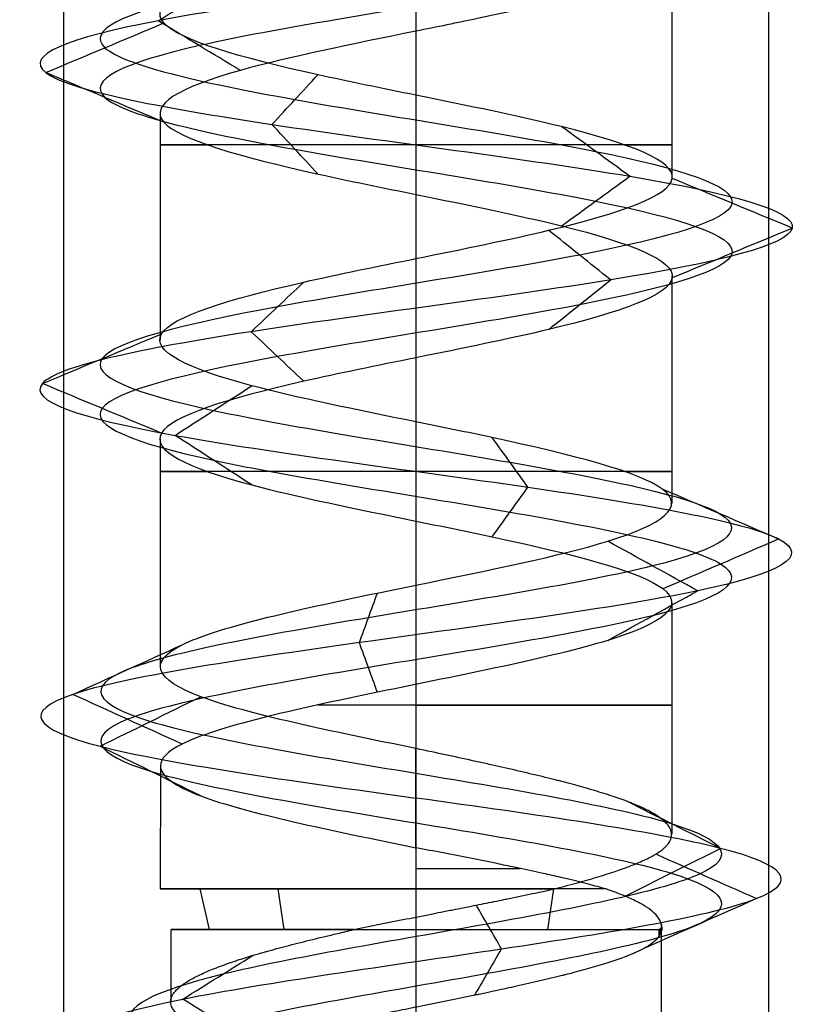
# Model space of a CAD drawing. Header units: millimetres. Extents: x -429 to 422, y -262 to 259.
# Tile 488 of 656: x 234.06 to 239.68, y 160.08 to 167.07. Entities that reach past the tile are written whole.
import ezdxf

# ---------------------------------------------------------------- set-up
doc = ezdxf.new("R2010")
doc.units = ezdxf.units.MM
doc.layers.add('Default', color=7, linetype='Continuous', true_color=0x000000)

msp = doc.modelspace()

# ---------------------------------------------------------------- linework, layer by layer
at = {"layer": 'Default', "color": 9, "true_color": 0xbebcba}
for p, q in [((238.6885, 167.5662, 880.8222), (238.6885, 165.9528, 880.8222)), ((236.8726, 166.9872, 879.0065), (236.8726, 165.3738, 879.011)), ((235.0567, 166.4074, 880.8222), (235.0567, 164.7942, 880.8222)), ((238.6885, 165.2483, 880.8222), (238.6885, 163.6345, 880.8222)), ((236.8726, 164.6696, 879.011), (236.8726, 163.0559, 879.0056)), ((235.0567, 164.0912, 880.8222), (235.0567, 162.4757, 880.8222)), ((238.6885, 162.9306, 880.8222), (238.6885, 161.2877, 880.8222)), ((236.8726, 162.3501, 879.0063), (236.8726, 160.8992, 879.0063)), ((235.0593, 161.7718, 880.8222), (235.0567, 160.8992, 880.8222)), ((235.4071, 160.6108, 881.7577), (235.342, 160.8992, 881.7993)), ((235.9371, 160.6108, 879.3567), (235.8955, 160.8992, 879.2916)), ((237.8081, 160.6108, 882.2877), (237.8497, 160.8992, 882.3528)), ((235.134, 160.6108, 880.8222), (235.134, 160.1015, 880.8222)), ((238.6112, 160.6108, 880.8222), (238.6112, 158.8822, 880.8222))]:
    msp.add_line(p, q, dxfattribs=at)
at = {"layer": 'Default', "color": 9, "true_color": 0xbebcba, "extrusion": (0, 1, 0)}
for centre, radius, start, end in [((-236.8726, 880.8222, 166.1807), 1.8159, 270, 35.22391), ((-236.8726, 880.8222, 166.1807), 1.8159, 144.57457, 270), ((-236.8726, 880.8222, 163.8625), 1.8159, 270, 35.45273), ((-236.8726, 880.8222, 163.8625), 1.8159, 144.64815, 270), ((-236.8726, 880.8222, 162.2048), 1.8159, 90, 292.56747), ((-236.8726, 880.8222, 161.0457), 1.8159, 90, 113.99405), ((-236.8726, 880.8222, 160.6108), 1.7386, 284.72045, 90), ((-236.8726, 880.8222, 160.6108), 1.7386, 90, 187.73216)]:
    msp.add_arc(centre, radius, start, end, dxfattribs=at)
at = {"layer": 'Default', "color": 9, "true_color": 0xbebcba, "extrusion": (0, -1, 0)}
for start, end in [(90, 180), (180, 302.62669), (42.04486, 90)]:
    msp.add_arc((236.8726, 880.8222, -160.8992), 1.8159, start, end, dxfattribs=at)
at = {"layer": 'Default', "color": 9, "true_color": 0xbebcba}
for points, degree in [([(236.8726, 199.9705, 878.5826), (236.1284, 199.8479, 878.5826), (234.6528, 199.6027, 879.3829), (234.4579, 199.2349, 881.9095), (236.4751, 198.8671, 883.438), (238.8532, 198.4993, 882.5775), (239.4221, 198.1315, 880.1114), (237.6599, 197.7638, 878.2956), (235.1783, 197.396, 878.7891), (234.2454, 197.0282, 881.1412), (235.7141, 196.6604, 883.2017), (238.2418, 196.2926, 883.0871), (239.5179, 195.9248, 880.9021), (238.376, 195.5571, 878.6442), (235.8598, 195.1893, 878.3771), (234.2694, 194.8215, 880.3452), (235.0586, 194.4537, 882.7493), (237.506, 194.0859, 883.3918), (239.3744, 193.7181, 881.6855), (238.9559, 193.3503, 879.19), (236.6331, 192.9826, 878.1865), (234.5292, 192.6148, 879.5923), (234.5674, 192.247, 882.1223), (236.7128, 191.8792, 883.4639), (239.0043, 191.5114, 882.3907), (239.3472, 191.1436, 879.8837), (237.4281, 190.7759, 878.2346), (235.0012, 190.4081, 878.9508), (234.285, 190.0403, 881.3777), (235.9341, 189.6725, 883.2968), (238.4411, 189.3047, 882.9539), (239.5143, 188.9369, 880.6624), (238.1727, 188.5692, 878.517), (235.6427, 188.2014, 878.4788), (234.2369, 187.8336, 880.5827), (235.2404, 187.4658, 882.9055), (237.7359, 187.098, 883.324), (239.4422, 186.7302, 881.4556), (238.7997, 186.3624, 879.0082), (236.3956, 185.9947, 878.219), (234.4275, 185.6269, 879.8094), (234.6946, 185.2591, 882.3256), (236.9525, 184.8913, 883.4675), (239.1375, 184.5235, 882.1914), (239.2521, 184.1557, 879.6636), (237.1916, 183.788, 878.195), (234.8396, 183.4202, 879.1279), (234.3459, 183.0524, 881.6096), (236.1619, 182.6846, 883.3715), (238.6276, 182.3168, 882.8032), (239.489, 181.949, 880.424), (237.9588, 181.5813, 878.4088), (235.4357, 181.2135, 878.5997), (234.2261, 180.8457, 880.8222), (235.4357, 180.4779, 883.0447), (237.9588, 180.1101, 883.2356), (239.489, 179.7423, 881.2204), (238.6276, 179.3745, 878.8413), (236.1619, 179.0068, 878.2729), (234.3459, 178.639, 880.0349), (234.8396, 178.2712, 882.5166), (237.1916, 177.9034, 883.4494), (239.2521, 177.5356, 881.9808), (239.1375, 177.1678, 879.4531), (236.9525, 176.8001, 878.1769), (234.6946, 176.4323, 879.3188), (234.4275, 176.0645, 881.835), (236.3956, 175.6967, 883.4254), (238.7997, 175.3289, 882.6362), (239.4422, 174.9611, 880.1889), (237.7359, 174.5934, 878.3205), (235.2404, 174.2256, 878.7389), (234.2369, 173.8578, 881.0617), (235.6427, 173.49, 883.1656), (238.1727, 173.1222, 883.1274), (239.5143, 172.7544, 880.982), (238.4411, 172.3866, 878.6906), (235.9341, 172.0189, 878.3477), (234.285, 171.6511, 880.2668), (235.0012, 171.2833, 882.6936), (237.4281, 170.9155, 883.4098), (239.3472, 170.5477, 881.7607), (239.0043, 170.1799, 879.2537), (236.7128, 169.8122, 878.1805), (234.5674, 169.4444, 879.5221), (234.5292, 169.0766, 882.0521), (236.6331, 168.7088, 883.4579), (238.9559, 168.341, 882.4544), (239.3744, 167.9732, 879.9589), (237.506, 167.6055, 878.2526), (235.0586, 167.2377, 878.8952), (234.2694, 166.8699, 881.2993), (235.8598, 166.5021, 883.2673), (238.376, 166.1343, 883.0003), (239.5179, 165.7665, 880.7423), (238.2418, 165.3987, 878.5574), (235.7141, 165.031, 878.4428), (234.2454, 164.6632, 880.5032), (235.1783, 164.2954, 882.8553), (237.6599, 163.9276, 883.3488), (239.4221, 163.5598, 881.533), (238.8532, 163.192, 879.067), (236.4751, 162.8243, 878.2064), (234.4579, 162.4565, 879.7349), (234.6528, 162.0887, 882.2615), (236.1284, 161.8435, 883.0619), (236.8726, 161.7209, 883.0619)], 3), ([(236.8726, 199.7939, 878.1563), (235.9868, 199.6713, 878.1563), (234.2304, 199.4261, 879.109), (233.9984, 199.0583, 882.1164), (236.3994, 198.6906, 883.9359), (239.2302, 198.3228, 882.9115), (239.9073, 197.955, 879.9761), (237.8097, 197.5872, 877.8148), (234.8559, 197.2194, 878.4022), (233.7454, 196.8516, 881.202), (235.4936, 196.4839, 883.6545), (238.5023, 196.1161, 883.5181), (240.0214, 195.7483, 880.9174), (238.6621, 195.3805, 878.2297), (235.6671, 195.0127, 877.9118), (233.774, 194.6449, 880.2544), (234.7134, 194.2772, 883.116), (237.6265, 193.9094, 883.8809), (239.8505, 193.5416, 881.8498), (239.3524, 193.1738, 878.8794), (236.5875, 192.806, 877.6849), (234.0833, 192.4382, 879.3582), (234.1287, 192.0704, 882.3698), (236.6824, 191.7027, 883.9667), (239.4099, 191.3349, 882.6892), (239.8181, 190.9671, 879.7051), (237.5338, 190.5993, 877.7422), (234.6451, 190.2315, 878.5947), (233.7926, 189.8637, 881.4834), (235.7555, 189.496, 883.7677), (238.7396, 189.1282, 883.3595), (240.0171, 188.7604, 880.632), (238.4202, 188.3926, 878.0783), (235.4086, 188.0248, 878.0329), (233.7353, 187.657, 880.5371), (234.9298, 187.2893, 883.302), (237.9002, 186.9215, 883.8001), (239.9313, 186.5537, 881.5761), (239.1664, 186.1859, 878.663), (236.3048, 185.8181, 877.7236), (233.9622, 185.4503, 879.6167), (234.2801, 185.0825, 882.6117), (236.9678, 184.7148, 883.971), (239.5685, 184.347, 882.4519), (239.7049, 183.9792, 879.4432), (237.2523, 183.6114, 877.695), (234.4526, 183.2436, 878.8054), (233.8651, 182.8758, 881.7594), (236.0267, 182.5081, 883.8567), (238.9616, 182.1403, 883.1802), (239.9869, 181.7725, 880.3482), (238.1655, 181.4047, 877.9496), (235.1622, 181.0369, 878.1768), (233.7224, 180.6691, 880.8222), (235.1622, 180.3014, 883.4676), (238.1655, 179.9336, 883.6949), (239.9869, 179.5658, 881.2962), (238.9616, 179.198, 878.4643), (236.0267, 178.8302, 877.7877), (233.8651, 178.4624, 879.885), (234.4526, 178.0946, 882.839), (237.2523, 177.7269, 883.9494), (239.7049, 177.3591, 882.2013), (239.5685, 176.9913, 879.1925), (236.9678, 176.6235, 877.6735), (234.2801, 176.2557, 879.0327), (233.9622, 175.8879, 882.0277), (236.3048, 175.5202, 883.9208), (239.1664, 175.1524, 882.9814), (239.9313, 174.7846, 880.0683), (237.9002, 174.4168, 877.8443), (234.9298, 174.049, 878.3424), (233.7353, 173.6812, 881.1073), (235.4086, 173.3134, 883.6116), (238.4202, 172.9457, 883.5661), (240.0171, 172.5779, 881.0124), (238.7396, 172.2101, 878.2849), (235.7555, 171.8423, 877.8767), (233.7926, 171.4745, 880.161), (234.6451, 171.1067, 883.0497), (237.5338, 170.739, 883.9022), (239.8181, 170.3712, 881.9393), (239.4099, 170.0034, 878.9552), (236.6824, 169.6356, 877.6778), (234.1287, 169.2678, 879.2747), (234.0833, 168.9, 882.2862), (236.5875, 168.5323, 883.9595), (239.3524, 168.1645, 882.765), (239.8505, 167.7967, 879.7946), (237.6265, 167.4289, 877.7636), (234.7134, 167.0611, 878.5284), (233.774, 166.6933, 881.3901), (235.6671, 166.3255, 883.7326), (238.6621, 165.9578, 883.4148), (240.0214, 165.59, 880.7271), (238.5023, 165.2222, 878.1263), (235.4936, 164.8544, 877.9899), (233.7454, 164.4866, 880.4425), (234.8559, 164.1188, 883.2422), (237.8097, 163.7511, 883.8297), (239.9073, 163.3833, 881.6683), (239.2302, 163.0155, 878.7329), (236.3994, 162.6477, 877.7086), (233.9984, 162.2799, 879.528), (234.2304, 161.9121, 882.5354), (235.9868, 161.6669, 883.4881), (236.8726, 161.5444, 883.4881)], 3), ([(236.8726, 199.6174, 878.5826), (236.1284, 199.4948, 878.5826), (234.6528, 199.2496, 879.3829), (234.458, 198.8818, 881.9095), (236.4751, 198.514, 883.438), (238.8532, 198.1462, 882.5775), (239.4221, 197.7784, 880.1114), (237.6599, 197.4107, 878.2956), (235.1783, 197.0429, 878.7891), (234.2454, 196.6751, 881.1412), (235.7141, 196.3073, 883.2016), (238.2417, 195.9395, 883.087), (239.5179, 195.5717, 880.9021), (238.376, 195.2039, 878.6442), (235.8598, 194.8362, 878.3772), (234.2695, 194.4684, 880.3452), (235.0586, 194.1006, 882.7492), (237.506, 193.7328, 883.3918), (239.3743, 193.365, 881.6855), (238.9559, 192.9972, 879.1901), (236.6331, 192.6295, 878.1866), (234.5292, 192.2617, 879.5923), (234.5675, 191.8939, 882.1223), (236.7128, 191.5261, 883.4639), (239.0042, 191.1583, 882.3907), (239.3471, 190.7905, 879.8838), (237.4281, 190.4228, 878.2347), (235.0012, 190.055, 878.9509), (234.2851, 189.6872, 881.3777), (235.9341, 189.3194, 883.2967), (238.4411, 188.9516, 882.9538), (239.5143, 188.5838, 880.6624), (238.1727, 188.216, 878.5171), (235.6427, 187.8483, 878.4789), (234.237, 187.4805, 880.5827), (235.2405, 187.1127, 882.9055), (237.7359, 186.7449, 883.3239), (239.4422, 186.3771, 881.4556), (238.7996, 186.0093, 879.0082), (236.3956, 185.6416, 878.2191), (234.4276, 185.2738, 879.8094), (234.6946, 184.906, 882.3256), (236.9525, 184.5382, 883.4675), (239.1374, 184.1704, 882.1913), (239.252, 183.8026, 879.6637), (237.1916, 183.4348, 878.195), (234.8396, 183.0671, 879.1279), (234.3459, 182.6993, 881.6096), (236.1619, 182.3315, 883.3715), (238.6276, 181.9637, 882.8031), (239.489, 181.5959, 880.424), (237.9588, 181.2281, 878.4089), (235.4357, 180.8604, 878.5998), (234.2261, 180.4926, 880.8222), (235.4357, 180.1248, 883.0447), (237.9588, 179.757, 883.2356), (239.489, 179.3892, 881.2204), (238.6276, 179.0214, 878.8413), (236.1619, 178.6537, 878.2729), (234.3459, 178.2859, 880.0349), (234.8396, 177.9181, 882.5165), (237.1916, 177.5503, 883.4494), (239.252, 177.1825, 881.9808), (239.1374, 176.8147, 879.4531), (236.9525, 176.4469, 878.1769), (234.6946, 176.0792, 879.3188), (234.4276, 175.7114, 881.835), (236.3956, 175.3436, 883.4254), (238.7996, 174.9758, 882.6362), (239.4422, 174.608, 880.1889), (237.7359, 174.2402, 878.3205), (235.2405, 173.8725, 878.7389), (234.237, 173.5047, 881.0617), (235.6427, 173.1369, 883.1656), (238.1727, 172.7691, 883.1274), (239.5143, 172.4013, 880.982), (238.4411, 172.0335, 878.6906), (235.9341, 171.6658, 878.3477), (234.2851, 171.298, 880.2668), (235.0012, 170.9302, 882.6936), (237.4281, 170.5624, 883.4098), (239.3471, 170.1946, 881.7607), (239.0042, 169.8268, 879.2537), (236.7128, 169.459, 878.1805), (234.5675, 169.0913, 879.5221), (234.5292, 168.7235, 882.0521), (236.6331, 168.3557, 883.4579), (238.9559, 167.9879, 882.4544), (239.3743, 167.6201, 879.9589), (237.506, 167.2523, 878.2526), (235.0586, 166.8846, 878.8952), (234.2695, 166.5168, 881.2993), (235.8598, 166.149, 883.2673), (238.376, 165.7812, 883.0002), (239.5179, 165.4134, 880.7423), (238.2417, 165.0456, 878.5574), (235.7141, 164.6779, 878.4428), (234.2454, 164.3101, 880.5032), (235.1783, 163.9423, 882.8553), (237.6599, 163.5745, 883.3488), (239.4221, 163.2067, 881.533), (238.8532, 162.8389, 879.067), (236.4751, 162.4711, 878.2064), (234.458, 162.1034, 879.7349), (234.6528, 161.7356, 882.2615), (236.1284, 161.4904, 883.0618), (236.8726, 161.3678, 883.0618)], 3), ([(236.8726, 168.1467, 882.6381), (236.8726, 167.3397, 882.6381), (236.8726, 166.5327, 882.6381)], 2), ([(235.0423, 167.0611, 878.8779), (235.237, 167.1786, 879.0847), (235.4317, 167.296, 879.2915), (235.6264, 167.4135, 879.4983)], 3), ([(234.2461, 166.6933, 881.3035), (234.5254, 166.8108, 881.2524), (234.8047, 166.9282, 881.2012), (235.0841, 167.0456, 881.15)], 3), ([(235.6259, 166.709, 879.4978), (235.4314, 166.8264, 879.2912), (235.2369, 166.9438, 879.0845), (235.0423, 167.0611, 878.8779)], 3), ([(235.0829, 166.3415, 881.1502), (234.8039, 166.4588, 881.2013), (234.525, 166.5761, 881.2524), (234.2461, 166.6933, 881.3035)], 3), ([(235.8507, 166.3255, 883.2892), (235.9592, 166.4427, 883.0274), (236.0676, 166.5599, 882.7656), (236.1761, 166.6771, 882.5038)], 3), ([(236.1759, 165.9742, 882.5042), (236.0675, 166.0913, 882.7659), (235.9591, 166.2084, 883.0275), (235.8507, 166.3255, 883.2892)], 3), ([(238.3895, 165.9578, 883.0198), (238.2286, 166.0749, 882.7868), (238.0678, 166.1919, 882.5537), (237.9069, 166.309, 882.3207)], 3), ([(237.907, 165.6065, 882.3208), (238.0678, 165.7236, 882.5538), (238.2287, 165.8407, 882.7868), (238.3895, 165.9578, 883.0198)], 3), ([(239.5416, 165.59, 880.7416), (239.2586, 165.7071, 880.7501), (238.9755, 165.8242, 880.7587), (238.6924, 165.9413, 880.7672)], 3), ([(236.8726, 165.8286, 882.6381), (236.8726, 165.0216, 882.6381), (236.8726, 164.2146, 882.6381)], 2), ([(238.254, 165.2222, 878.5371), (238.1075, 165.3393, 878.7794), (237.961, 165.4565, 879.0218), (237.8144, 165.5736, 879.2642)], 3), ([(238.6925, 165.2387, 880.7672), (238.9755, 165.3558, 880.7587), (239.2586, 165.4729, 880.7501), (239.5416, 165.59, 880.7416)], 3), ([(235.7037, 164.8544, 878.4214), (235.8277, 164.9716, 878.6761), (235.9517, 165.0887, 878.9308), (236.0757, 165.2059, 879.1855)], 3), ([(237.8144, 164.8708, 879.2642), (237.961, 164.9879, 879.0218), (238.1075, 165.1051, 878.7794), (238.254, 165.2222, 878.5371)], 3), ([(236.0757, 164.5029, 879.1856), (235.9517, 164.6201, 878.9309), (235.8277, 164.7373, 878.6761), (235.7037, 164.8544, 878.4214)], 3), ([(234.2218, 164.4866, 880.5003), (234.5031, 164.6038, 880.5345), (234.7843, 164.721, 880.5686), (235.0656, 164.8381, 880.6028)], 3), ([(235.0657, 164.1351, 880.6028), (234.7844, 164.2523, 880.5687), (234.5031, 164.3694, 880.5345), (234.2218, 164.4866, 880.5003)], 3), ([(235.1631, 164.1188, 882.8735), (235.3445, 164.236, 882.6558), (235.5259, 164.3532, 882.4381), (235.7073, 164.4704, 882.2204)], 3), ([(235.7075, 163.7672, 882.2203), (235.526, 163.8844, 882.438), (235.3445, 164.0016, 882.6558), (235.1631, 164.1188, 882.8735)], 3), ([(237.667, 163.7511, 883.3715), (237.5827, 163.8683, 883.101), (237.4984, 163.9855, 882.8304), (237.414, 164.1027, 882.5598)], 3), ([(237.414, 163.3994, 882.5596), (237.4983, 163.5166, 882.8302), (237.5827, 163.6338, 883.1009), (237.667, 163.7511, 883.3715)], 3), ([(239.4448, 163.3833, 881.5393), (239.1718, 163.5005, 881.4632), (238.8987, 163.6177, 881.387), (238.6256, 163.735, 881.3109)], 3), ([(236.8726, 163.5104, 882.6381), (236.8726, 162.7034, 882.6381), (236.8726, 161.8964, 882.6381)], 2), ([(238.6254, 163.0315, 881.3109), (238.8986, 163.1488, 881.387), (239.1717, 163.266, 881.4632), (239.4448, 163.3833, 881.5393)], 3), ([(238.8712, 163.0155, 879.0514), (238.659, 163.1327, 879.2395), (238.4468, 163.25, 879.4275), (238.2345, 163.3673, 879.6155)], 3), ([(236.471, 162.6477, 878.1825), (236.5137, 162.765, 878.4629), (236.5563, 162.8823, 878.7432), (236.599, 162.9996, 879.0236)], 3), ([(238.2344, 162.6637, 879.6156), (238.4467, 162.7809, 879.4275), (238.659, 162.8982, 879.2395), (238.8712, 163.0155, 879.0514)], 3), ([(234.4372, 162.2799, 879.726), (234.6959, 162.3972, 879.8425), (234.9547, 162.5145, 879.9589), (235.2134, 162.6318, 880.0754)], 3), ([(236.599, 162.2958, 879.0237), (236.5563, 162.4131, 878.7433), (236.5137, 162.5304, 878.4629), (236.471, 162.6477, 878.1825)], 3), ([(235.2134, 161.928, 880.0754), (234.9547, 162.0453, 879.9589), (234.696, 162.1626, 879.8425), (234.4372, 162.2799, 879.726)], 3), ([(234.6308, 161.9121, 882.2724), (234.869, 162.0295, 882.1183), (235.1072, 162.1468, 881.9642), (235.3454, 162.2641, 881.8101)], 3), ([(235.3455, 161.5601, 881.8101), (235.1072, 161.6775, 881.9642), (234.869, 161.7948, 882.1183), (234.6308, 161.9121, 882.2724)], 3), ([(236.8726, 161.5444, 883.4881), (236.8726, 161.7204, 883.0631), (236.8726, 161.8964, 882.6381)], 2), ([(236.8726, 156.908, 882.9188), (236.197, 157.0269, 882.9334), (234.8234, 157.2647, 882.2588), (234.4763, 157.6213, 879.9314), (236.233, 157.978, 878.2955), (238.6223, 158.3346, 878.8216), (239.564, 158.6912, 881.1321), (238.1701, 159.0479, 883.2585), (235.581, 159.4045, 883.3195), (234.0326, 159.7612, 881.184), (234.928, 160.1178, 878.6521), (237.5654, 160.4744, 877.9394), (239.6883, 160.8311, 879.7362), (239.4042, 161.1877, 882.552), (237.7316, 161.4255, 883.4735), (236.8726, 161.5444, 883.4881)], 3), ([(236.8726, 161.1923, 882.6381), (236.8726, 161.3683, 883.0631), (236.8726, 161.5444, 883.4881)], 2), ([(239.0334, 161.1877, 882.313), (238.812, 161.299, 882.1603), (238.5906, 161.4103, 882.0075), (238.3691, 161.5216, 881.8547)], 3), ([(236.8726, 161.1923, 882.6381), (236.8726, 161.0457, 882.6381), (236.8726, 160.8992, 882.6381)], 2), ([(238.3567, 160.8475, 881.8461), (238.5822, 160.9609, 882.0017), (238.8078, 161.0743, 882.1574), (239.0334, 161.1877, 882.313)], 3), ([(239.2871, 160.8311, 879.906), (239.0492, 160.9363, 879.9963), (238.8113, 161.0415, 880.0865), (238.5733, 161.1468, 880.1768)], 3), ([(238.5025, 160.4841, 880.2036), (238.7641, 160.5997, 880.1044), (239.0256, 160.7154, 880.0052), (239.2871, 160.8311, 879.906)], 3), ([(237.4796, 160.4744, 878.3577), (237.4197, 160.578, 878.6009), (237.3598, 160.6816, 878.8441), (237.2998, 160.7852, 879.0873)], 3), ([(236.8726, 160.6108, 882.5608), (236.8726, 160.0516, 882.5608), (236.8726, 159.4924, 882.5608)], 2), ([(238.5954, 160.5629, 880.5883), (238.6171, 160.5924, 880.7251), (238.6228, 160.6218, 880.8651), (238.6125, 160.6513, 881.0046)], 3), ([(238.6164, 160.631, 880.7956), (238.6136, 160.6163, 880.7261), (238.6065, 160.6016, 880.6568), (238.5954, 160.5869, 880.5883)], 3), ([(238.5954, 160.6108, 880.5883), (238.5954, 160.5948, 880.5883), (238.5954, 160.5789, 880.5883), (238.5954, 160.5629, 880.5883)], 3), ([(238.6164, 160.631, 880.7956), (238.6164, 160.6231, 880.7956), (238.6164, 160.6151, 880.7956), (238.6164, 160.6071, 880.7956)], 3), ([(237.2888, 160.1445, 879.1322), (237.3524, 160.2545, 878.874), (237.416, 160.3645, 878.6158), (237.4796, 160.4744, 878.3577)], 3), ([(235.2183, 160.1178, 878.9553), (235.3847, 160.2216, 879.1431), (235.5511, 160.3254, 879.3309), (235.7175, 160.4291, 879.5187)], 3), ([(235.7185, 159.8058, 879.5199), (235.5518, 159.9098, 879.3317), (235.3851, 160.0138, 879.1435), (235.2183, 160.1178, 878.9553)], 3)]:
    msp.add_open_spline(points, degree=degree, dxfattribs=at)
at = {"layer": 'Default'}
for points in [[(234.3726, 195.0648, 880.8222), (234.3726, 172.5648, 880.8222), (234.3726, 150.0648, 880.8222)], [(236.8726, 195.0648, 883.3222), (236.8726, 172.5648, 883.3222), (236.8726, 150.0648, 883.3222)], [(236.8726, 195.0648, 878.3222), (236.8726, 172.5648, 878.3222), (236.8726, 150.0648, 878.3222)], [(239.3726, 195.0648, 880.8222), (239.3726, 172.5648, 880.8222), (239.3726, 150.0648, 880.8222)]]:
    msp.add_open_spline(points, degree=2, dxfattribs=at)
at = {"layer": 'Default', "color": 9, "true_color": 0xbebcba}
for points, knots in [([(236.8726, 168.1467, 882.6381), (237.4189, 168.0352, 882.6346), (238.5722, 167.8012, 882.0823), (238.9013, 167.4446, 880.1213), (237.7685, 167.1696, 879.0873), (237.0196, 167.0171, 879.005), (236.8726, 166.9872, 879.0065)], [-16.708333, -16.708333, -16.708333, -16.708333, -14.299639, -11.648583, -8.997526, -8.351683, -8.351683, -8.351683, -8.351683]), ([(236.8726, 166.5327, 882.6381), (236.6342, 166.581, 882.6392), (236.3961, 166.6293, 882.5954), (236.1775, 166.6776, 882.5047), (235.6225, 166.8002, 882.2746), (235.1926, 166.9228, 881.7425), (235.0843, 167.0454, 881.1514), (234.976, 167.168, 880.5604), (235.1892, 167.2906, 879.9104), (235.6265, 167.4132, 879.4984), (235.9573, 167.5059, 879.1868), (236.4163, 167.5986, 879.0114), (236.8726, 167.6914, 879.0065)], [-15.618997, -15.618997, -15.618997, -15.618997, -14.672133, -14.672133, -14.672133, -12.185539, -12.185539, -12.185539, -9.698961, -9.698961, -9.698961, -7.818708, -7.818708, -7.818708, -7.818708]), ([(236.8726, 166.9872, 879.0065), (236.4163, 166.8945, 879.0114), (235.3505, 166.6792, 879.4187), (234.7627, 166.3413, 881.2104), (235.7918, 166.0478, 882.4843), (236.6342, 165.8769, 882.6392), (236.8726, 165.8286, 882.6381)], [-8.351683, -8.351683, -8.351683, -8.351683, -6.346469, -3.695412, -1.044355, 0, 0, 0, 0]), ([(236.8726, 165.3738, 879.011), (237.2028, 165.4406, 879.0118), (237.5333, 165.5074, 879.0981), (237.8136, 165.5743, 879.2676), (238.3276, 165.6969, 879.5784), (238.6725, 165.8195, 880.169), (238.6907, 165.9421, 880.7694), (238.7088, 166.0647, 881.3698), (238.4002, 166.1872, 881.9801), (237.9059, 166.3098, 882.3214), (237.6065, 166.3841, 882.5281), (237.2391, 166.4583, 882.6361), (236.8726, 166.5327, 882.6381)], [-7.796549, -7.796549, -7.796549, -7.796549, -6.441264, -6.441264, -6.441264, -3.955263, -3.955263, -3.955263, -1.46928, -1.46928, -1.46928, 0, 0, 0, 0]), ([(236.8726, 165.8286, 882.6381), (237.2391, 165.7542, 882.6361), (238.2133, 165.5573, 882.3497), (239.0174, 165.2379, 880.7595), (238.1396, 164.9259, 879.2564), (237.2028, 164.7364, 879.0118), (236.8726, 164.6696, 879.011)], [-16.672198, -16.672198, -16.672198, -16.672198, -15.070127, -12.424469, -9.778811, -8.336384, -8.336384, -8.336384, -8.336384]), ([(236.8726, 164.2146, 882.6381), (236.452, 164.3002, 882.6344), (236.0293, 164.3856, 882.4885), (235.7081, 164.4709, 882.2208), (235.2467, 164.5935, 881.8364), (234.9946, 164.7161, 881.2007), (235.067, 164.8387, 880.6045), (235.1394, 164.9613, 880.0083), (235.5363, 165.0839, 879.4515), (236.0763, 165.2065, 879.1886), (236.322, 165.2622, 879.0691), (236.5972, 165.318, 879.0103), (236.8726, 165.3738, 879.011)], [-15.595245, -15.595245, -15.595245, -15.595245, -13.898328, -13.898328, -13.898328, -11.412725, -11.412725, -11.412725, -8.927088, -8.927088, -8.927088, -7.796549, -7.796549, -7.796549, -7.796549]), ([(236.8726, 164.6696, 879.011), (236.5972, 164.6138, 879.0103), (235.7168, 164.4355, 879.1983), (234.7424, 164.1345, 880.5651), (235.4222, 163.804, 882.2789), (236.452, 163.5961, 882.6344), (236.8726, 163.5104, 882.6381)], [-8.336384, -8.336384, -8.336384, -8.336384, -7.133153, -4.487495, -1.841837, 0, 0, 0, 0]), ([(236.8726, 163.0559, 879.0056), (237.3827, 163.1598, 879.0106), (237.8956, 163.2637, 879.2358), (238.233, 163.3676, 879.6168), (238.6312, 163.4902, 880.0664), (238.7848, 163.6128, 880.733), (238.6235, 163.7354, 881.3116), (238.4622, 163.8579, 881.8903), (237.9858, 163.9805, 882.3811), (237.4123, 164.1031, 882.5599), (237.2385, 164.1403, 882.614), (237.0557, 164.1774, 882.6396), (236.8726, 164.2146, 882.6381)], [-7.804039, -7.804039, -7.804039, -7.804039, -5.698096, -5.698096, -5.698096, -3.212039, -3.212039, -3.212039, -0.725837, -0.725837, -0.725837, 0, 0, 0, 0]), ([(236.8726, 163.5104, 882.6381), (237.0557, 163.4733, 882.6396), (237.8415, 163.3135, 882.5299), (238.9385, 163.0312, 881.3995), (238.4775, 162.6634, 879.3998), (236.5496, 162.2956, 878.7019), (235.2281, 161.9984, 879.7033), (235.0582, 161.8238, 880.5652), (235.0593, 161.7718, 880.8222)], [-16.739226, -16.739226, -16.739226, -16.739226, -15.934456, -13.278713, -10.622971, -7.967228, -5.311485, -4.184629, -4.184629, -4.184629, -4.184629]), ([(236.8726, 161.8964, 882.6381), (236.2691, 162.019, 882.6382), (235.6709, 162.1416, 882.3138), (235.3453, 162.2642, 881.8102), (235.0198, 162.3868, 881.3066), (234.9671, 162.5094, 880.6238), (235.2132, 162.632, 880.0759), (235.4594, 162.7546, 879.528), (236.0045, 162.8772, 879.1149), (236.5983, 162.9998, 879.0247), (236.689, 163.0185, 879.011), (236.7807, 163.0372, 879.0047), (236.8726, 163.0559, 879.0056)], [-15.63889, -15.63889, -15.63889, -15.63889, -13.154993, -13.154993, -13.154993, -10.669229, -10.669229, -10.669229, -8.183317, -8.183317, -8.183317, -7.804039, -7.804039, -7.804039, -7.804039]), ([(237.8517, 160.8992, 879.2929), (237.9056, 160.9134, 879.3294), (237.958, 160.9271, 879.3674), (238.0083, 160.9408, 879.4078), (238.0596, 160.9548, 879.4492), (238.1087, 160.9688, 879.4931), (238.1554, 160.9828, 879.5394), (238.2009, 160.9965, 879.5846), (238.2442, 161.0102, 879.632), (238.2849, 161.0238, 879.6817), (238.3022, 161.0297, 879.7027), (238.319, 161.0355, 879.7242), (238.3354, 161.0413, 879.746), (238.3466, 161.0453, 879.7609), (238.3575, 161.0492, 879.7759), (238.3682, 161.0532, 879.7912), (238.3742, 161.0554, 879.7997), (238.3801, 161.0577, 879.8083), (238.386, 161.0599, 879.8169), (238.4242, 161.0745, 879.8733), (238.4591, 161.089, 879.9317), (238.4904, 161.1035, 879.9917), (238.5218, 161.118, 880.0518), (238.5495, 161.1325, 880.1136), (238.5735, 161.147, 880.1769), (238.5962, 161.1608, 880.237), (238.6154, 161.1746, 880.2984), (238.6313, 161.1883, 880.3609), (238.6376, 161.1939, 880.386), (238.6434, 161.1994, 880.4112), (238.6487, 161.205, 880.4366), (238.6511, 161.2075, 880.4484), (238.6534, 161.2101, 880.4601), (238.6556, 161.2127, 880.472), (238.6674, 161.2264, 880.5351), (238.6757, 161.24, 880.5987), (238.6808, 161.2537, 880.6626), (238.686, 161.2676, 880.7279), (238.6877, 161.2816, 880.7934), (238.686, 161.2955, 880.8589), (238.6843, 161.3095, 880.9248), (238.6792, 161.3235, 880.9906), (238.6708, 161.3376, 881.0561), (238.6678, 161.3424, 881.0787), (238.6645, 161.3473, 881.1013), (238.6607, 161.3521, 881.1238), (238.6584, 161.3551, 881.1376), (238.656, 161.3581, 881.1513), (238.6534, 161.3611, 881.1651), (238.6518, 161.363, 881.1738), (238.6501, 161.3648, 881.1825), (238.6483, 161.3667, 881.1912), (238.6351, 161.3808, 881.2559), (238.6186, 161.3948, 881.3198), (238.5988, 161.4089, 881.3824), (238.5791, 161.4228, 881.4449), (238.5561, 161.4368, 881.5062), (238.5298, 161.4508, 881.566), (238.5077, 161.4626, 881.6165), (238.4833, 161.4744, 881.6659), (238.4565, 161.4862, 881.7141), (238.4431, 161.4921, 881.7382), (238.4291, 161.498, 881.7619), (238.4146, 161.5039, 881.7854), (238.4045, 161.5081, 881.8017), (238.394, 161.5122, 881.8179), (238.3833, 161.5163, 881.8339), (238.3787, 161.5181, 881.8408), (238.374, 161.5199, 881.8477), (238.3692, 161.5217, 881.8546), (238.3341, 161.535, 881.9055), (238.2961, 161.5482, 881.9543), (238.2557, 161.5615, 882.0009), (238.2132, 161.5754, 882.0501), (238.1679, 161.5893, 882.0968), (238.1202, 161.6032, 882.1411), (238.0784, 161.6154, 882.1798), (238.0347, 161.6276, 882.2166), (237.9894, 161.6398, 882.2514), (237.9656, 161.6462, 882.2697), (237.9414, 161.6526, 882.2874), (237.9167, 161.659, 882.3045), (237.9049, 161.6621, 882.3127), (237.893, 161.6651, 882.3207), (237.8811, 161.6682, 882.3286), (237.8713, 161.6707, 882.3351), (237.8614, 161.6732, 882.3414), (237.8515, 161.6757, 882.3477), (237.7962, 161.6896, 882.3828), (237.7391, 161.7036, 882.415), (237.6805, 161.7175, 882.4441), (237.6216, 161.7315, 882.4735), (237.5612, 161.7456, 882.4997), (237.4995, 161.7596, 882.5227), (237.4719, 161.7659, 882.5331), (237.444, 161.7722, 882.5427), (237.4159, 161.7785, 882.5517), (237.4003, 161.782, 882.5567), (237.3846, 161.7855, 882.5615), (237.3688, 161.789, 882.5661), (237.3057, 161.803, 882.5845), (237.2417, 161.817, 882.5995), (237.1772, 161.831, 882.611), (237.1138, 161.8448, 882.6223), (237.0499, 161.8585, 882.6301), (236.9856, 161.8723, 882.6344), (236.948, 161.8803, 882.6368), (236.9104, 161.8884, 882.6381), (236.8726, 161.8964, 882.6381)], [-6.181307, -6.181307, -6.181307, -6.181307, -5.924028, -5.924028, -5.924028, -5.662736, -5.662736, -5.662736, -5.407884, -5.407884, -5.407884, -5.299659, -5.299659, -5.299659, -5.225807, -5.225807, -5.225807, -5.184377, -5.184377, -5.184377, -4.914555, -4.914555, -4.914555, -4.645658, -4.645658, -4.645658, -4.390152, -4.390152, -4.390152, -4.287338, -4.287338, -4.287338, -4.239657, -4.239657, -4.239657, -3.984911, -3.984911, -3.984911, -3.724871, -3.724871, -3.724871, -3.463029, -3.463029, -3.463029, -3.372455, -3.372455, -3.372455, -3.317001, -3.317001, -3.317001, -3.281809, -3.281809, -3.281809, -3.020125, -3.020125, -3.020125, -2.760403, -2.760403, -2.760403, -2.541529, -2.541529, -2.541529, -2.43206, -2.43206, -2.43206, -2.355698, -2.355698, -2.355698, -2.32245, -2.32245, -2.32245, -2.077141, -2.077141, -2.077141, -1.818817, -1.818817, -1.818817, -1.592223, -1.592223, -1.592223, -1.473045, -1.473045, -1.473045, -1.416164, -1.416164, -1.416164, -1.369629, -1.369629, -1.369629, -1.109637, -1.109637, -1.109637, -0.848334, -0.848334, -0.848334, -0.731118, -0.731118, -0.731118, -0.666047, -0.666047, -0.666047, -0.405323, -0.405323, -0.405323, -0.149658, -0.149658, -0.149658, 0, 0, 0, 0]), ([(236.8726, 161.7204, 883.0631), (237.5947, 161.6015, 883.0485), (238.9954, 161.3638, 882.2694), (239.2232, 161.0071, 879.9126), (237.4465, 160.6505, 878.4222), (235.2577, 160.2938, 879.0242), (234.5262, 159.9372, 881.124), (235.812, 159.5806, 882.8792), (237.9391, 159.2239, 882.8183), (239.0704, 158.8673, 881.0722), (238.2926, 158.5106, 879.1938), (236.3519, 158.154, 878.7782), (235.1988, 157.8624, 879.8652), (235.1141, 157.6898, 880.6985), (235.1406, 157.6359, 880.9516)], [0, 0, 0, 0, 0.966644, 1.933288, 2.899932, 3.866576, 4.833219, 5.799863, 6.766507, 7.733151, 8.699795, 9.666439, 10.633083, 11.070576, 11.070576, 11.070576, 11.070576]), ([(235.0593, 161.7718, 880.8222), (235.0609, 161.7012, 881.171), (235.3264, 161.508, 882.127), (236.2691, 161.3149, 882.6382), (236.8726, 161.1923, 882.6381)], [-4.184629, -4.184629, -4.184629, -4.184629, -2.655743, 0, 0, 0, 0]), ([(236.8726, 161.3683, 883.0631), (237.5947, 161.2494, 883.0485), (238.9954, 161.0117, 882.2694), (239.2232, 160.655, 879.9126), (237.4465, 160.2984, 878.4222), (235.2577, 159.9418, 879.0242), (234.5262, 159.5851, 881.124), (235.812, 159.2285, 882.8792), (237.9391, 158.8718, 882.8183), (239.0704, 158.5152, 881.0722), (238.2926, 158.1586, 879.1938), (236.3519, 157.8019, 878.7782), (235.194, 157.5091, 879.8697), (235.113, 157.3353, 880.7102), (235.1425, 157.2802, 880.9687)], [0, 0, 0, 0, 0.966644, 1.933288, 2.899932, 3.866576, 4.833219, 5.799863, 6.766507, 7.733151, 8.699795, 9.666439, 10.633083, 11.080428, 11.080428, 11.080428, 11.080428]), ([(238.2211, 160.8992, 882.0383), (238.1816, 160.9105, 882.0816), (238.1399, 160.9219, 882.1228), (238.0962, 160.9332, 882.1619), (238.0482, 160.9457, 882.2049), (237.9978, 160.9581, 882.2455), (237.9454, 160.9706, 882.2834), (237.9303, 160.9742, 882.2943), (237.9149, 160.9778, 882.3051), (237.8995, 160.9815, 882.3156), (237.8588, 160.9909, 882.3432), (237.8171, 161.0004, 882.3692), (237.7744, 161.0099, 882.3935), (237.7188, 161.0222, 882.4252), (237.6616, 161.0345, 882.4541), (237.603, 161.0469, 882.4801), (237.5927, 161.0491, 882.4847), (237.5822, 161.0513, 882.4892), (237.5718, 161.0535, 882.4936), (237.5309, 161.062, 882.5109), (237.4895, 161.0706, 882.5266), (237.4477, 161.0791, 882.5409), (237.3854, 161.0918, 882.5621), (237.3222, 161.1044, 882.5801), (237.2582, 161.1171, 882.5945), (237.1945, 161.1297, 882.6089), (237.1301, 161.1423, 882.6198), (237.0651, 161.155, 882.6272), (237.0014, 161.1674, 882.6344), (236.9371, 161.1798, 882.6381), (236.8726, 161.1923, 882.6381)], [0, 0, 0, 0, 0.2318, 0.2318, 0.2318, 0.487226, 0.487226, 0.487226, 0.561205, 0.561205, 0.561205, 0.755525, 0.755525, 0.755525, 1.008771, 1.008771, 1.008771, 1.053676, 1.053676, 1.053676, 1.228722, 1.228722, 1.228722, 1.488518, 1.488518, 1.488518, 1.746878, 1.746878, 1.746878, 2.001329, 2.001329, 2.001329, 2.001329]), ([(236.4308, 160.6108, 879.1407), (236.4917, 160.6235, 879.1216), (236.5525, 160.636, 879.1056), (236.6138, 160.6485, 879.0928), (236.6762, 160.6611, 879.0797), (236.7393, 160.6737, 879.07), (236.8026, 160.6863, 879.0636), (236.8654, 160.6988, 879.0572), (236.9285, 160.7113, 879.0542), (236.9917, 160.7237, 879.0547), (237.0175, 160.7288, 879.0548), (237.0434, 160.7339, 879.0556), (237.0692, 160.739, 879.0569), (237.0848, 160.7421, 879.0577), (237.1004, 160.7451, 879.0587), (237.116, 160.7482, 879.06), (237.1283, 160.7506, 879.0609), (237.1406, 160.7531, 879.062), (237.1529, 160.7555, 879.0633), (237.2023, 160.7652, 879.0683), (237.2515, 160.775, 879.0755), (237.3003, 160.7847, 879.0848), (237.3484, 160.7943, 879.0941), (237.3961, 160.8038, 879.1056), (237.4434, 160.8134, 879.1191), (237.4582, 160.8164, 879.1233), (237.473, 160.8194, 879.1277), (237.4877, 160.8224, 879.1324), (237.4991, 160.8247, 879.136), (237.5105, 160.827, 879.1397), (237.5219, 160.8294, 879.1435), (237.582, 160.8417, 879.1638), (237.641, 160.8539, 879.1874), (237.6987, 160.8662, 879.2141), (237.7503, 160.8771, 879.2379), (237.8008, 160.888, 879.2642), (237.8517, 160.8992, 879.2929)], [-1.942116, -1.942116, -1.942116, -1.942116, -1.692357, -1.692357, -1.692357, -1.440121, -1.440121, -1.440121, -1.190179, -1.190179, -1.190179, -1.087809, -1.087809, -1.087809, -1.025997, -1.025997, -1.025997, -0.977145, -0.977145, -0.977145, -0.780579, -0.780579, -0.780579, -0.586428, -0.586428, -0.586428, -0.525408, -0.525408, -0.525408, -0.478054, -0.478054, -0.478054, -0.22688, -0.22688, -0.22688, 0, 0, 0, 0]), ([(238.6125, 160.6513, 881.0046), (238.6098, 160.6629, 881.0565), (238.6051, 160.6743, 881.1074), (238.5984, 160.6857, 881.158), (238.59, 160.6998, 881.221), (238.5784, 160.7139, 881.2836), (238.5635, 160.728, 881.3454), (238.5485, 160.7421, 881.4074), (238.5303, 160.7563, 881.4686), (238.5088, 160.7703, 881.5287), (238.5051, 160.7728, 881.5392), (238.5012, 160.7753, 881.5497), (238.4972, 160.7777, 881.5602), (238.4925, 160.7807, 881.5726), (238.4877, 160.7836, 881.585), (238.4827, 160.7865, 881.5973), (238.4718, 160.7929, 881.6241), (238.4603, 160.7993, 881.6506), (238.4481, 160.8056, 881.6768), (238.421, 160.8198, 881.7352), (238.3907, 160.8339, 881.7919), (238.3572, 160.8479, 881.8466), (238.3492, 160.8513, 881.8597), (238.3411, 160.8546, 881.8726), (238.3327, 160.8579, 881.8854), (238.2986, 160.8716, 881.9379), (238.2614, 160.8853, 881.9885), (238.2211, 160.8992, 882.0383)], [0, 0, 0, 0, 0.2043, 0.2043, 0.2043, 0.45721, 0.45721, 0.45721, 0.711007, 0.711007, 0.711007, 0.755498, 0.755498, 0.755498, 0.808326, 0.808326, 0.808326, 0.923243, 0.923243, 0.923243, 1.178741, 1.178741, 1.178741, 1.239432, 1.239432, 1.239432, 1.490427, 1.490427, 1.490427, 1.490427]), ([(236.8726, 159.4924, 882.5608), (236.8372, 159.5009, 882.5587), (236.8021, 159.5087, 882.5577), (236.767, 159.5165, 882.5557), (236.746, 159.5212, 882.5545), (236.725, 159.5259, 882.5529), (236.704, 159.5305, 882.551), (236.6945, 159.5327, 882.5501), (236.685, 159.5348, 882.5491), (236.6755, 159.5369, 882.5481), (236.6119, 159.5511, 882.5412), (236.549, 159.5653, 882.531), (236.4869, 159.5795, 882.5174), (236.425, 159.5936, 882.5039), (236.364, 159.6077, 882.4871), (236.3042, 159.6218, 882.467), (236.2458, 159.6356, 882.4473), (236.1885, 159.6493, 882.4245), (236.1326, 159.6631, 882.3985), (236.1094, 159.6689, 882.3876), (236.0864, 159.6746, 882.3762), (236.0637, 159.6803, 882.3643), (236.0552, 159.6825, 882.3599), (236.0468, 159.6846, 882.3553), (236.0384, 159.6867, 882.3507), (235.986, 159.7001, 882.322), (235.9352, 159.7135, 882.2903), (235.8863, 159.7268, 882.2561), (235.8351, 159.7407, 882.2202), (235.7858, 159.7547, 882.1815), (235.7387, 159.7686, 882.1402), (235.691, 159.7827, 882.0984), (235.6454, 159.7969, 882.0539), (235.6022, 159.811, 882.007), (235.5838, 159.817, 881.987), (235.5658, 159.8231, 881.9666), (235.5483, 159.8291, 881.9458), (235.54, 159.832, 881.936), (235.5319, 159.8348, 881.9261), (235.5238, 159.8377, 881.9161), (235.5162, 159.8404, 881.9066), (235.5087, 159.843, 881.8971), (235.5013, 159.8457, 881.8875), (235.4625, 159.8598, 881.8374), (235.4264, 159.8738, 881.7853), (235.3932, 159.8878, 881.7317), (235.3597, 159.902, 881.6775), (235.329, 159.9161, 881.6217), (235.3014, 159.9302, 881.5645), (235.2742, 159.9442, 881.5079), (235.25, 159.9581, 881.45), (235.2289, 159.9721, 881.3909), (235.2226, 159.9763, 881.3732), (235.2166, 159.9805, 881.3554), (235.2109, 159.9847, 881.3374), (235.2068, 159.9876, 881.3249), (235.203, 159.9906, 881.3122), (235.1992, 159.9935, 881.2996), (235.1965, 159.9957, 881.2902), (235.1938, 159.9979, 881.2809), (235.1912, 160, 881.2715), (235.1744, 160.0142, 881.2104), (235.161, 160.0283, 881.1485), (235.1514, 160.0424, 881.0862), (235.1486, 160.0465, 881.0683), (235.1461, 160.0505, 881.0504), (235.1439, 160.0546, 881.0324), (235.1366, 160.0683, 880.9716), (235.1327, 160.0819, 880.9103), (235.1323, 160.0956, 880.8489), (235.1318, 160.1095, 880.7867), (235.1347, 160.1234, 880.7244), (235.1411, 160.1373, 880.6623), (235.1426, 160.1406, 880.6475), (235.1442, 160.1439, 880.6328), (235.1461, 160.1472, 880.6181), (235.1475, 160.1495, 880.6075), (235.1489, 160.1519, 880.597), (235.1504, 160.1543, 880.5864), (235.1595, 160.1682, 880.5244), (235.1718, 160.1821, 880.463), (235.1872, 160.196, 880.4024), (235.2029, 160.2101, 880.3407), (235.2218, 160.2242, 880.2799), (235.2438, 160.2383, 880.2202), (235.2659, 160.2524, 880.1605), (235.2911, 160.2666, 880.1019), (235.3193, 160.2807, 880.0447), (235.3327, 160.2875, 880.0175), (235.3469, 160.2942, 879.9906), (235.3617, 160.301, 879.9641), (235.3675, 160.3036, 879.9536), (235.3735, 160.3063, 879.9432), (235.3795, 160.309, 879.9328), (235.4118, 160.3232, 879.8777), (235.4468, 160.3373, 879.8245), (235.4846, 160.3515, 879.7736), (235.5219, 160.3655, 879.7233), (235.5619, 160.3794, 879.6751), (235.6044, 160.3934, 879.6294), (235.6403, 160.4052, 879.5908), (235.678, 160.417, 879.5539), (235.7175, 160.4288, 879.5189), (235.743, 160.4364, 879.4964), (235.7692, 160.444, 879.4746), (235.7962, 160.4516, 879.4536), (235.8038, 160.4538, 879.4477), (235.8115, 160.4559, 879.4418), (235.8192, 160.4581, 879.436), (235.8681, 160.4718, 879.3993), (235.9191, 160.4854, 879.3653), (235.9717, 160.4991, 879.3342), (236.0254, 160.513, 879.3023), (236.081, 160.5269, 879.2733), (236.1379, 160.5408, 879.2473), (236.1958, 160.555, 879.2208), (236.2551, 160.5692, 879.1975), (236.3157, 160.5833, 879.1772), (236.3537, 160.5922, 879.1645), (236.3922, 160.6012, 879.153), (236.4308, 160.6108, 879.1407)], [-6.653449, -6.653449, -6.653449, -6.653449, -6.513058, -6.513058, -6.513058, -6.429349, -6.429349, -6.429349, -6.391313, -6.391313, -6.391313, -6.137733, -6.137733, -6.137733, -5.886174, -5.886174, -5.886174, -5.640958, -5.640958, -5.640958, -5.538896, -5.538896, -5.538896, -5.500902, -5.500902, -5.500902, -5.263064, -5.263064, -5.263064, -5.014072, -5.014072, -5.014072, -4.761019, -4.761019, -4.761019, -4.652772, -4.652772, -4.652772, -4.601784, -4.601784, -4.601784, -4.5536, -4.5536, -4.5536, -4.301916, -4.301916, -4.301916, -4.048844, -4.048844, -4.048844, -3.79923, -3.79923, -3.79923, -3.724416, -3.724416, -3.724416, -3.671869, -3.671869, -3.671869, -3.633196, -3.633196, -3.633196, -3.381521, -3.381521, -3.381521, -3.309576, -3.309576, -3.309576, -3.065413, -3.065413, -3.065413, -2.817494, -2.817494, -2.817494, -2.758607, -2.758607, -2.758607, -2.716171, -2.716171, -2.716171, -2.467194, -2.467194, -2.467194, -2.214079, -2.214079, -2.214079, -1.960596, -1.960596, -1.960596, -1.839775, -1.839775, -1.839775, -1.792091, -1.792091, -1.792091, -1.538864, -1.538864, -1.538864, -1.290075, -1.290075, -1.290075, -1.080262, -1.080262, -1.080262, -0.944641, -0.944641, -0.944641, -0.906214, -0.906214, -0.906214, -0.662832, -0.662832, -0.662832, -0.413887, -0.413887, -0.413887, -0.160345, -0.160345, -0.160345, 0, 0, 0, 0]), ([(238.5954, 160.6108, 880.5883), (238.5977, 160.6122, 880.6021), (238.5997, 160.6135, 880.616), (238.6016, 160.6149, 880.6298), (238.6101, 160.6209, 880.6916), (238.6153, 160.627, 880.7537), (238.6171, 160.633, 880.816), (238.619, 160.6391, 880.8788), (238.6175, 160.6452, 880.9418), (238.6125, 160.6513, 881.0046)], [0, 0, 0, 0, 0.0546198, 0.0546198, 0.0546198, 0.2977039, 0.2977039, 0.2977039, 0.5432934, 0.5432934, 0.5432934, 0.5432934]), ([(238.5954, 160.5629, 880.5883), (238.5875, 160.55, 880.5221), (238.5755, 160.5367, 880.4572), (238.5598, 160.5234, 880.3933), (238.5451, 160.511, 880.3335), (238.5272, 160.4986, 880.2746), (238.5059, 160.4862, 880.217), (238.5044, 160.4853, 880.2131), (238.503, 160.4845, 880.2092), (238.5015, 160.4836, 880.2052), (238.4792, 160.4709, 880.1464), (238.4535, 160.4582, 880.0888), (238.4245, 160.4454, 880.0328), (238.4158, 160.4416, 880.016), (238.4068, 160.4378, 879.9994), (238.3975, 160.4339, 879.9829), (238.3914, 160.4314, 879.972), (238.3852, 160.4289, 879.9611), (238.3788, 160.4264, 879.9504), (238.3737, 160.4243, 879.9417), (238.3685, 160.4223, 879.9331), (238.3633, 160.4203, 879.9246), (238.3302, 160.4075, 879.8708), (238.2942, 160.3948, 879.8189), (238.2556, 160.3821, 879.7691), (238.2165, 160.3693, 879.7189), (238.1748, 160.3565, 879.6707), (238.1306, 160.3437, 879.6248), (238.0868, 160.331, 879.5792), (238.0405, 160.3183, 879.5359), (237.992, 160.3056, 879.4951), (237.9724, 160.3005, 879.4786), (237.9525, 160.2953, 879.4625), (237.9322, 160.2902, 879.4468), (237.9251, 160.2884, 879.4412), (237.9179, 160.2865, 879.4358), (237.9106, 160.2847, 879.4303), (237.8595, 160.2719, 879.392), (237.8065, 160.2591, 879.3565), (237.7519, 160.2463, 879.3239), (237.698, 160.2337, 879.2918), (237.6424, 160.2211, 879.2626), (237.5856, 160.2085, 879.2364), (237.538, 160.198, 879.2146), (237.4895, 160.1874, 879.1949), (237.4401, 160.1769, 879.1775), (237.4154, 160.1716, 879.1688), (237.3906, 160.1663, 879.1607), (237.3655, 160.161, 879.1532), (237.3505, 160.1579, 879.1488), (237.3355, 160.1547, 879.1445), (237.3204, 160.1516, 879.1405), (237.3113, 160.1497, 879.138), (237.3021, 160.1477, 879.1356), (237.2929, 160.1458, 879.1334), (237.2918, 160.1456, 879.1331), (237.2908, 160.1454, 879.1328), (237.2897, 160.1451, 879.1325), (237.23, 160.1327, 879.1178), (237.1697, 160.1203, 879.1066), (237.109, 160.108, 879.0987), (237.0464, 160.0952, 879.0906), (236.9832, 160.0824, 879.086), (236.92, 160.0697, 879.0849), (236.8657, 160.0588, 879.0839), (236.8114, 160.0478, 879.0855), (236.7571, 160.0369, 879.0895), (236.7305, 160.0315, 879.0915), (236.7039, 160.0261, 879.0941), (236.6774, 160.0207, 879.0973), (236.657, 160.0166, 879.0998), (236.6367, 160.0125, 879.1026), (236.6164, 160.0084, 879.1057), (236.6069, 160.0065, 879.1072), (236.5975, 160.0045, 879.1087), (236.5881, 160.0026, 879.1103), (236.5251, 159.9898, 879.1211), (236.4629, 159.977, 879.1352), (236.4016, 159.9642, 879.1524), (236.3387, 159.9511, 879.1701), (236.2768, 159.938, 879.1911), (236.2162, 159.9249, 879.2155), (236.1708, 159.9151, 879.2337), (236.1261, 159.9053, 879.2538), (236.0824, 159.8954, 879.2757), (236.0495, 159.888, 879.2921), (236.0172, 159.8806, 879.3096), (235.9854, 159.8732, 879.3281), (235.9766, 159.8712, 879.3332), (235.9678, 159.8691, 879.3384), (235.959, 159.8671, 879.3437), (235.9053, 159.8544, 879.3763), (235.8535, 159.8418, 879.4117), (235.8041, 159.8292, 879.4498), (235.7748, 159.8217, 879.4723), (235.7463, 159.8142, 879.4958), (235.7187, 159.8068, 879.5203), (235.6718, 159.7941, 879.5618), (235.6273, 159.7815, 879.6061), (235.5854, 159.7688, 879.6528), (235.5441, 159.7563, 879.6989), (235.5053, 159.7438, 879.7474), (235.469, 159.7312, 879.798), (235.463, 159.7291, 879.8064), (235.4571, 159.7271, 879.8148), (235.4512, 159.725, 879.8233), (235.4153, 159.7122, 879.8755), (235.3822, 159.6995, 879.9296), (235.352, 159.6868, 879.9852), (235.3217, 159.6739, 880.0412), (235.2943, 159.6612, 880.0989), (235.2699, 159.6484, 880.1578), (235.2459, 159.6357, 880.2162), (235.2248, 159.623, 880.2758), (235.2069, 159.6103, 880.3365), (235.2017, 159.6067, 880.3539), (235.1968, 159.603, 880.3715), (235.1922, 159.5994, 880.3891), (235.1884, 159.5964, 880.4035), (235.1848, 159.5934, 880.418), (235.1813, 159.5904, 880.4325), (235.1789, 159.5883, 880.4429), (235.1765, 159.5861, 880.4534), (235.1742, 159.5839, 880.4639), (235.1606, 159.5712, 880.5261), (235.1503, 159.5584, 880.5888), (235.1435, 159.5457, 880.6518), (235.1374, 159.5342, 880.7085), (235.134, 159.5227, 880.7653), (235.1335, 159.5113, 880.8222)], [-10.508396, -10.508396, -10.508396, -10.508396, -10.246469, -10.246469, -10.246469, -10.002915, -10.002915, -10.002915, -9.986273, -9.986273, -9.986273, -9.73667, -9.73667, -9.73667, -9.661722, -9.661722, -9.661722, -9.61222, -9.61222, -9.61222, -9.572445, -9.572445, -9.572445, -9.322541, -9.322541, -9.322541, -9.070289, -9.070289, -9.070289, -8.819501, -8.819501, -8.819501, -8.718054, -8.718054, -8.718054, -8.682181, -8.682181, -8.682181, -8.429738, -8.429738, -8.429738, -8.181445, -8.181445, -8.181445, -7.974116, -7.974116, -7.974116, -7.870464, -7.870464, -7.870464, -7.808662, -7.808662, -7.808662, -7.771138, -7.771138, -7.771138, -7.766718, -7.766718, -7.766718, -7.523811, -7.523811, -7.523811, -7.273287, -7.273287, -7.273287, -7.058029, -7.058029, -7.058029, -6.952257, -6.952257, -6.952257, -6.870989, -6.870989, -6.870989, -6.833167, -6.833167, -6.833167, -6.580523, -6.580523, -6.580523, -6.321881, -6.321881, -6.321881, -6.128024, -6.128024, -6.128024, -5.982551, -5.982551, -5.982551, -5.942016, -5.942016, -5.942016, -5.693867, -5.693867, -5.693867, -5.547605, -5.547605, -5.547605, -5.299187, -5.299187, -5.299187, -5.053267, -5.053267, -5.053267, -5.0124, -5.0124, -5.0124, -4.761531, -4.761531, -4.761531, -4.509, -4.509, -4.509, -4.258756, -4.258756, -4.258756, -4.186636, -4.186636, -4.186636, -4.127585, -4.127585, -4.127585, -4.085109, -4.085109, -4.085109, -3.833581, -3.833581, -3.833581, -3.607988, -3.607988, -3.607988, -3.607988])]:
    msp.add_open_spline(points, degree=3, knots=knots, dxfattribs=at)

doc.saveas('drawing.dxf')
